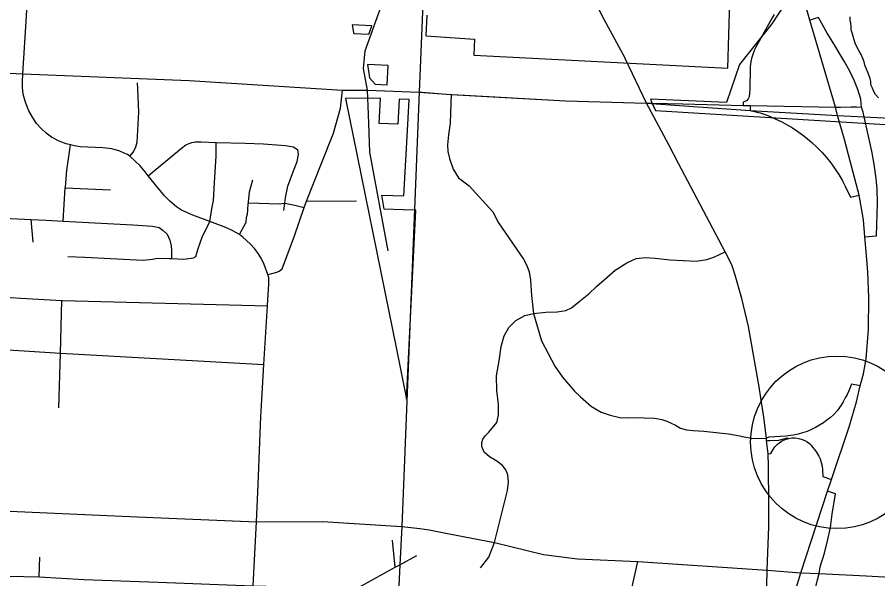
# Model space of a CAD drawing. Extents: x 1729596 to 1934326, y 644115 to 911751.
# Drawn here: x 1812555 to 1820031, y 747751 to 752632 of the extents above; entities that cross this region are included whole.
import ezdxf

# ---------------------------------------------------------------- set-up
doc = ezdxf.new("R2010")
doc.units = 0
for name, color, linetype in [('Default', 7, 'Continuous'), ('GM_X_City_Street', 7, 'Continuous'), ('GM_X_Corporation', 7, 'Continuous'), ('GM_X_County_Road', 7, 'Continuous'), ('GM_X_Interchange_Ramps', 7, 'Continuous'), ('GM_X_State_Route', 7, 'Continuous'), ('GM_X_Township', 7, 'Continuous'), ('GM_X_Township_Road', 7, 'Continuous')]:
    doc.layers.add(name, color=color, linetype=linetype)

msp = doc.modelspace()

# ---------------------------------------------------------------- linework, layer by layer
at = {"layer": 'Default'}
msp.add_circle((1819676.1, 748937.2), 750, dxfattribs=at)
at = {"layer": 'GM_X_City_Street'}
for points in [[(1812604.8, 752140.5), (1812631.8, 752594), (1812639.6, 752692.1), (1812655.2, 752971.6), (1812669.1, 753172.1), (1812694.3, 753605.3), (1812709, 753804.9), (1812722.1, 753999.3), (1812726.4, 754053.2), (1812734.2, 754205.9), (1812760.3, 754552.3), (1812803.7, 754727.7), (1812850.5, 754890), (1812888.7, 755031.5), (1812921.7, 755159.9), (1812926.9, 755244.1), (1812933, 755345.7), (1812940.8, 755638.3), (1812963.4, 756391.7)], [(1815596.4, 751998.1), (1815563.8, 752186.2), (1815576.8, 752339.3), (1815723.5, 752743.2), (1815856.2, 753072.5), (1815929.7, 753258.7)], [(1803053.9, 752624), (1804112.3, 752566.3), (1804780.6, 752533.2), (1807576.8, 752391), (1808753, 752320.9), (1809952.6, 752281.9), (1810863.5, 752190.1), (1811121.1, 752214.5), (1811184.5, 752212.6), (1812604.8, 752140.5), (1814047.5, 752080.9), (1815379.2, 751999.2)], [(1818022.5, 751886.2), (1817840.1, 752266.6)], [(1814731.8, 750396.2), (1814699.2, 750483.5), (1814674, 750537.3), (1814641.9, 750587.6), (1814616.7, 750621.5), (1814581.1, 750660.6), (1814515.2, 750721.3), (1814486.5, 750743), (1814429.2, 750776), (1814366.7, 750804.7), (1814227.9, 750857.6), (1814079.4, 750910.6), (1813982.2, 750954), (1813938.8, 750982.6), (1813881.5, 751032.1), (1813835.5, 751079), (1813693.1, 751253.5), (1813667.1, 751287.3), (1813622, 751339.4), (1813533.4, 751425.3), (1813512.6, 751437.5), (1813484.8, 751451.4), (1813447.5, 751467), (1813377.1, 751487.8), (1813299.9, 751495.6), (1813102.9, 751506.9), (1813051.2, 751514.3), (1813018.7, 751521.7), (1812981.3, 751532.9), (1812918, 751554.7), (1812853.7, 751588.5), (1812806, 751624.1), (1812762.6, 751664.9), (1812722.7, 751709.2), (1812687.1, 751763.9), (1812654.9, 751819.4), (1812629.8, 751886.3), (1812609.8, 751953.1), (1812602.9, 751990.4), (1812599.4, 752026.9), (1812601.1, 752070.3), (1812604.8, 752140.5)], [(1813533.4, 751425.3), (1813564.6, 751462.6), (1813585.2, 751506.8), (1813596.8, 751546.9), (1813611.5, 751807.3), (1813602.6, 752009.7), (1813599.8, 752061.2)], [(1814728.2, 750130.3), (1814740.2, 750312.1), (1814739.5, 750368.1), (1814731.8, 750396.2), (1814766.1, 750404.5), (1814809.5, 750415.8), (1814831.1, 750423.6), (1814855.5, 750445.3), (1814964.8, 750731.7), (1815046.2, 750978.8), (1815068.1, 751033.8), (1815196.4, 751355.4), (1815303.2, 751624), (1815363.6, 751842.4), (1815379.2, 751999.2)], [(1815379.2, 751999.2), (1815596.4, 751998.1)], [(1815596.4, 751998.1), (1816045.3, 751981.4), (1816071.3, 751979.6)], [(1816071.3, 751979.6), (1816281.9, 751964.4)], [(1816281.9, 751964.4), (1816323.6, 751961.5), (1816334.6, 751960.8)], [(1816323.6, 751961.5), (1816318.1, 751801.9), (1816316.7, 751711.4), (1816300.6, 751610), (1816293.8, 751522.2), (1816296.5, 751464.1), (1816310, 751404.7), (1816341.1, 751310.1), (1816388.4, 751235.8), (1816481.5, 751165.5), (1816687.6, 750940.8), (1816736.8, 750843.9), (1816954.3, 750529.5), (1816983.2, 750473.8), (1817001.1, 750418.1), (1817014.4, 750346.8), (1817023.3, 750213.1), (1817038.9, 750057.1), (1817110.2, 749818.7), (1817226, 749600.4), (1817292.8, 749502.3), (1817395.5, 749380.6), (1817448.7, 749333), (1817543.6, 749249.3), (1817626.9, 749199.3), (1817704.8, 749172.4), (1817800.6, 749150.3), (1817868.1, 749152.5), (1818002.3, 749150.5), (1818089.7, 749146.4), (1818154.8, 749136.3), (1818199.5, 749120), (1818272.7, 749085.4), (1818317.4, 749059), (1818368.2, 749044.8), (1818427.2, 749040.7), (1818518.7, 749034.6), (1818651.3, 749020.5), (1818734.2, 749011.4), (1818831.7, 748992.3), (1818851.8, 748988.7)], [(1816334.6, 751960.8), (1816650.9, 751942.9)], [(1816650.9, 751942.9), (1817317.8, 751905), (1818022.5, 751886.2)], [(1818299.3, 751361.7), (1818214.2, 751522.8), (1818022.5, 751886.2)], [(1818022.5, 751886.2), (1818074.9, 751884.9)], [(1812955.3, 750859.7), (1812972.7, 751149.3), (1812972.9, 751153.2), (1812985.7, 751303.3), (1812994.8, 751361.2), (1813018.7, 751521.7)], [(1813693.1, 751253.5), (1813779.9, 751325.5), (1813982.2, 751493), (1814019.5, 751521.7), (1814047.3, 751533.8), (1814071.6, 751542.5), (1814102, 751547.7), (1814151.5, 751547.7), (1814281.8, 751543.2), (1814534.3, 751538.8), (1814695.2, 751532), (1814885.1, 751516.4), (1814955.8, 751504.7), (1814992.8, 751478.5)], [(1814105.1, 750551.2), (1814126.1, 750621.2), (1814162.3, 750719.4), (1814227.9, 750857.6), (1814246.2, 750967.4), (1814259.1, 751039.7), (1814268.2, 751192.2), (1814281.8, 751427), (1814281.8, 751543.2)], [(1814871.9, 750952.4), (1814880, 751014.5), (1814886.3, 751062.1), (1814906.9, 751164.4), (1814945.8, 751274.8), (1814985.6, 751378.9), (1814998.3, 751438.7), (1814992.8, 751478.5)], [(1818770.5, 750452.6), (1818761.5, 750478.5), (1818705, 750593.3), (1818299.3, 751361.7)], [(1814563.2, 751024), (1814571.6, 751115.6), (1814601.4, 751217.7)], [(1812972.7, 751149.3), (1813366.3, 751132)], [(1815068.1, 751033.8), (1815500.9, 751036.8)], [(1814486.5, 750743), (1814544.7, 750849.8), (1814547.1, 750889.9), (1814556.1, 750918.9), (1814558.4, 750955.1), (1814562.2, 751013.6), (1814562.6, 751018.5), (1814563.2, 751024)], [(1814562.6, 751018.5), (1814830.9, 751008.7), (1814880, 751014.5), (1814965.7, 750998.8), (1815046.2, 750978.8)], [(1811665.2, 750924.4), (1812677.2, 750874), (1812807.6, 750867.5), (1812955.3, 750859.7), (1813560.5, 750827.7), (1813730.2, 750814.6), (1813788, 750803.5), (1813821.5, 750778.8), (1813858.9, 750746.1), (1813881.9, 750693.6), (1813893, 750645.3), (1813896.2, 750605.1), (1813894.7, 750534.4)], [(1812692.3, 750676.4), (1812677.2, 750874)], [(1816701.3, 748065.8), (1816814.1, 748519.5), (1816821.9, 748591.5), (1816818.1, 748653.9), (1816800.5, 748696.7), (1816771.3, 748735.6), (1816722.7, 748774.6), (1816656.5, 748809.6), (1816611.7, 748852.5), (1816592.2, 748901.2), (1816592.2, 748936.2), (1816600, 748965.4), (1816621.4, 748992.7), (1816652.6, 749025.8), (1816722.6, 749110.2), (1816736, 749177), (1816736, 749266.2), (1816722.6, 749386.5), (1816718.2, 749515.7), (1816740.5, 749644.9), (1816758.3, 749769.7), (1816785, 749863.3), (1816825.1, 749934.6), (1816887.5, 749997), (1816963.2, 750039.3), (1817038.9, 750057.1), (1817148, 750068.3), (1817246, 750072.7), (1817319.5, 750081.6), (1817370.8, 750106.1), (1817433.1, 750157.4), (1817520, 750226.5), (1817586.8, 750291.1), (1817678.1, 750369.1), (1817749.4, 750433.7), (1817849.6, 750498.3), (1817932, 750533.9), (1818012.5, 750542.3), (1818098.1, 750538.7), (1818225.7, 750524.1), (1818451.7, 750513.1), (1818544.6, 750525.9), (1818606.6, 750547.7), (1818705, 750593.3)], [(1812995.7, 750553.4), (1813141.5, 750546.7), (1813646.7, 750519.5), (1813702.8, 750526.5), (1813730.9, 750527.9), (1813759, 750535.4), (1813777, 750537.1), (1813874.9, 750535.3), (1813894.7, 750534.4), (1814002.7, 750529), (1814087, 750541.5), (1814105.1, 750551.2)], [(1809833.1, 750432.4), (1809845.3, 750432.8), (1810039.8, 750424.2), (1810625.8, 750362.3), (1810695.6, 750359.1), (1811155, 750334.8), (1811215.2, 750330.4), (1811728.3, 750292.4), (1812099.9, 750268.1), (1812213.7, 750258), (1812307.6, 750237.9), (1812409.5, 750207.8), (1812497.4, 750195.7), (1812587.2, 750189.6), (1812942.9, 750169.7), (1812948.8, 750169.4), (1814727.8, 750124.8)], [(1819003.7, 749401.2), (1818906.8, 749943.7), (1818849, 750186.9), (1818792.5, 750389.2), (1818770.5, 750452.6)], [(1812916.1, 749237.7), (1812929.7, 749710.6), (1812942.9, 750169.7)], [(1814670.9, 749161.7), (1814672.8, 749208.5), (1814697.1, 749613.1), (1814727.8, 750124.8), (1814728.2, 750130.3)], [(1812140.8, 749763.2), (1812433.3, 749744.9), (1812929.7, 749710.6), (1814697.1, 749613.1)], [(1819071.1, 747825.4), (1819084.9, 748205.8), (1819082.9, 748403.8), (1819081.3, 748728.9), (1819077.7, 748838.3), (1819064.9, 748952.2), (1819063.1, 748974.1), (1819041.6, 749156.9), (1819004, 749399.3), (1819003.7, 749401.2)], [(1814647.3, 748569.2), (1814670.9, 749161.7)], [(1818851.8, 748988.7), (1818933.7, 748974.1), (1818992.9, 748970.4), (1819063.1, 748974.1)], [(1809791.2, 748612.6), (1809792.5, 748611.9), (1809959, 748555.1), (1810088.3, 748514), (1810174, 748488.6), (1810292.6, 748461.5), (1810425.7, 748439.7), (1810655.6, 748414.7), (1811108.9, 748390.6), (1812358.6, 748343.5), (1813597.5, 748288.7), (1814634.4, 748246), (1815205.8, 748249.1), (1815895.5, 748206), (1816051.3, 748186.7)], [(1814602.6, 747665.2), (1814603.7, 747690.1), (1814634.4, 748246), (1814647.3, 748569.2)], [(1810225, 748379.3), (1810736.7, 748112.4), (1811054, 747947.8), (1811230.8, 747796.2), (1811269.9, 747786.4), (1811342.7, 747776.1), (1811738.1, 747756.8), (1812015.9, 747743.4), (1812339.1, 747775.5), (1812745, 747768.6), (1813133.8, 747744.7), (1813778.4, 747720.8), (1814603.7, 747690.1), (1815057.3, 747676.5), (1815234.6, 747659.4), (1815353.9, 747649.2), (1815466.5, 747645.8), (1815545, 747690.1), (1815839, 747851), (1815879.3, 747871.6), (1816026.2, 747951.7)], [(1816051.3, 748186.7), (1816132.3, 748176.7), (1816293.2, 748144.5), (1816701.3, 748065.8), (1817126.5, 747961), (1817420.9, 747923.7), (1817947, 747902.2), (1819071.1, 747825.4)], [(1815839, 747851), (1815816.2, 748087.2)], [(1816579.9, 747846.3), (1816652.2, 747938.3), (1816701.3, 748065.8)], [(1812745, 747768.6), (1812750.5, 747938.9)], [(1817873, 747198.6), (1817830.6, 747240.1), (1817808.3, 747271.9), (1817759.6, 747345.5), (1817793.2, 747373.9), (1817822.8, 747400.3), (1817850.3, 747440.7), (1817865.7, 747497), (1817879.1, 747549.2), (1817879.7, 747556.1), (1817884.4, 747609.4), (1817891.9, 747653.5), (1817947, 747902.2)], [(1819036.3, 747085), (1819046.4, 747193.8), (1819064.6, 747550.7), (1819071.1, 747825.4)], [(1819071.1, 747825.4), (1819362.1, 747802.6), (1819520, 747796.9)], [(1819520, 747796.9), (1819930.7, 747775.6)], [(1819930.7, 747775.6), (1820033.7, 747770.3), (1820695.6, 747732.8), (1820733, 747730), (1821224.3, 747650.5), (1821240, 747649.4), (1821597.4, 747625.4), (1821847, 747608.6), (1822206.2, 747584.1), (1822519.8, 747562.7), (1822688, 747549.9), (1822788.3, 747542.2), (1822797.9, 747541.5)]]:
    msp.add_lwpolyline(points, dxfattribs=at)
at = {"layer": 'GM_X_Corporation'}
for points in [[(1816112.7, 752649.4), (1816105.4, 752470.7), (1816527.5, 752440.7), (1816521.8, 752301.7), (1818728.9, 752189), (1818745.9, 752769.4)], [(1819219.6, 752741.6), (1819109.1, 752574.8), (1818828.8, 752222.6), (1818717.6, 751890.6), (1818056.5, 751919.7), (1818066.1, 751897.6), (1818099.1, 751821.6), (1820190.3, 751695.3)], [(1820038.2, 751931.1), (1820010, 751959.3), (1819995.9, 751987.5), (1819985.3, 752015.7), (1819971.3, 752043.9), (1819971.3, 752072.1), (1819964.2, 752100.3), (1819946.6, 752146.1), (1819918.4, 752216.6), (1819911.4, 752244.8), (1819900.8, 752273), (1819886.7, 752308.3), (1819865.6, 752343.5), (1819848, 752375.2), (1819833.9, 752407), (1819826.8, 752435.2), (1819816.3, 752463.4), (1819809.2, 752495.1), (1819798.7, 752523.3), (1819798.7, 752551.5), (1819795.2, 752579.7), (1819791.6, 752607.9), (1819791.6, 752636.1)]]:
    msp.add_lwpolyline(points, dxfattribs=at)
for points in [[(1815465.5, 752565.7), (1815476.7, 752498.5), (1815478.1, 752490.4), (1815608.7, 752484.5), (1815614.2, 752498.5), (1815636.1, 752558.6)], [(1815597.4, 752221.4), (1815616.1, 752104.7), (1815664.4, 752050.7), (1815767.9, 752045.8), (1815776.3, 752212.8)], [(1815937.5, 749312.8), (1816016.4, 750954.6), (1815906.2, 750958.5), (1815741.8, 750964.3), (1815723.3, 751085), (1815913.4, 751080.7), (1815947.2, 751699.6), (1815959.1, 751916.8), (1815873.8, 751920.9), (1815861.1, 751702.8), (1815700.1, 751708.7), (1815709.6, 751928.7), (1815407.2, 751925.6), (1815849.3, 749747.6)]]:
    msp.add_lwpolyline(points, close=True, dxfattribs=at)
at = {"layer": 'GM_X_County_Road'}
for points in [[(1817840.1, 752266.6), (1817835.3, 752276.7), (1817653.1, 752613.3), (1817507.7, 752901.5), (1817471.2, 752977.1), (1817440.1, 753077.2), (1817392.4, 753291.4), (1817386.6, 753376.9), (1817389.3, 753473.4), (1817395.5, 753561.2), (1817412.9, 753756.2), (1817443.4, 754555.4), (1817460.2, 754836.9), (1817480.8, 755161.1), (1817506.6, 755402.1), (1817553.2, 755758.2), (1817559.5, 755797.1)], [(1818074.9, 751884.9), (1818336.5, 751878.2)], [(1818336.5, 751878.2), (1818859.8, 751864.8), (1818921.2, 751863.5), (1819662.5, 751849), (1819708, 751850)], [(1819708, 751850), (1819799, 751852)], [(1819799, 751852), (1819847, 751853.1), (1819889.8, 751849.4)]]:
    msp.add_lwpolyline(points, dxfattribs=at)
at = {"layer": 'GM_X_Interchange_Ramps'}
for points in [[(1819129.3, 752655.8), (1819114.3, 752627.8), (1818986.3, 752397.2), (1818972.3, 752373.2), (1818960, 752348.3), (1818950, 752324.7), (1818941.5, 752300.5), (1818933.5, 752272.1), (1818927.6, 752243.9), (1818924.2, 752221), (1818922.4, 752203.4), (1818921.5, 752186.7), (1818917.8, 752010.9), (1818916.8, 751971.8), (1818912.6, 751940.1), (1818905.2, 751923.3), (1818890.5, 751906.4), (1818859.9, 751893.7), (1818859.8, 751864.8)], [(1819889.8, 751849.4), (1819884.2, 751919.9), (1819857.5, 752004.8), (1819827.4, 752077.5), (1819787.8, 752162.2), (1819739.5, 752249.6), (1819638.8, 752415.1), (1819589.8, 752492.6), (1819515.5, 752629.3), (1819441, 752607.8)], [(1818921.2, 751863.5), (1818921, 751820.9), (1819007.7, 751799.9), (1819043.7, 751788.2), (1819089.1, 751771.1), (1819140.6, 751749.3), (1819196.9, 751722.3), (1819242.5, 751697.7), (1819289.3, 751669.9), (1819336.6, 751638.9), (1819377.6, 751609.4), (1819416, 751579.4), (1819458, 751543.7), (1819502.4, 751502.2), (1819544.7, 751458.7), (1819586.3, 751411.5), (1819622.3, 751366.3), (1819660.9, 751312.6), (1819690.9, 751266.4), (1819724.5, 751208.6), (1819747.9, 751163.5), (1819792.2, 751068.1), (1819869.8, 751085.3)], [(1819919.4, 750723.7), (1820019.9, 750731.5), (1820027.7, 751015.3), (1820025.3, 751137), (1820017, 751231.5), (1819997.8, 751355.3), (1819980, 751468.2), (1819913.5, 751766.3), (1819903.5, 751808), (1819889.8, 751849.4)], [(1819878.9, 749426.7), (1819802.2, 749442.8), (1819778.3, 749385.3), (1819763.5, 749353.1), (1819748.5, 749323.2), (1819730.2, 749289.6), (1819712, 749259), (1819677, 749209.4), (1819645.1, 749177), (1819619.3, 749153.8), (1819588.8, 749129.1), (1819558.3, 749107), (1819524.3, 749085.2), (1819489.2, 749065.4), (1819454.2, 749048.3), (1819416, 749032.1), (1819376.2, 749018.1), (1819338, 749007.1), (1819297.5, 748997.9), (1819273.2, 748995.3), (1819233.5, 748989.7), (1819186.1, 748986.5), (1819136.5, 748983.3), (1819084.6, 748982.1), (1819063.1, 748974.1)], [(1819064.9, 748952.2), (1819095, 748952.2), (1819170.6, 748955.8), (1819245.7, 748975.3), (1819247.7, 748968.5)], [(1819077.7, 748838.3), (1819102.4, 748839.5), (1819120.6, 748875.4), (1819137.1, 748898.6), (1819156.7, 748919.3), (1819177.8, 748936.6), (1819198.6, 748949.6), (1819227, 748962.6), (1819247.7, 748968.5), (1819257.1, 748971.2), (1819285, 748975.1), (1819312, 748975.3), (1819344.2, 748970.9), (1819372.8, 748962.6), (1819396.1, 748952.4), (1819416.5, 748940.5), (1819436.6, 748925.4), (1819451.3, 748911.5), (1819464.7, 748896.2), (1819483.4, 748873.1), (1819501.7, 748846.9), (1819518.1, 748817.7), (1819529.4, 748792.5), (1819540.1, 748760.9), (1819547.1, 748731.1), (1819551.7, 748696.6), (1819553.4, 748639), (1819629.1, 748613)], [(1819520, 747796.9), (1819528.8, 747855.9), (1819566.7, 747972.4), (1819595.1, 748081.4), (1819619.4, 748197.3), (1819635.5, 748311.3), (1819663.7, 748489.7), (1819594.8, 748513.3)], [(1819160.5, 746959.8), (1819253.7, 746944.6), (1819329.8, 747153.9), (1819400.2, 747353.6), (1819444, 747477.3), (1819459.2, 747547.7), (1819506.7, 747741.7), (1819520, 747796.9)]]:
    msp.add_lwpolyline(points, dxfattribs=at)
at = {"layer": 'GM_X_State_Route'}
for points in [[(1819662.5, 751849), (1819441, 752607.8), (1819291.6, 753129.2), (1819071.2, 753894.1), (1818836.8, 754697), (1818726.1, 755119.7), (1818691.7, 755257.2), (1818645.9, 755474.9), (1818632.4, 755569.4)], [(1819740.5, 751568), (1819681.9, 751779), (1819662.5, 751849)], [(1819312.7, 747640.9), (1819362.1, 747802.6), (1819594.8, 748513.3), (1819629.1, 748613), (1819785.8, 749079.5), (1819844.5, 749290.3), (1819878.9, 749426.7), (1819905.8, 749533.1), (1819929.8, 749661.9), (1819950, 749918.1), (1819952.6, 750197.1), (1819945, 750415.2), (1819932.3, 750559.8), (1819919.4, 750723.7), (1819906.9, 750871.8), (1819869.8, 751085.3), (1819776.8, 751437.1), (1819740.5, 751568)]]:
    msp.add_lwpolyline(points, dxfattribs=at)
at = {"layer": 'GM_X_Township'}
for points in [[(1816579.8, 764185.6), (1816511.6, 762593.6), (1816503.9, 762413.3), (1816467, 761552), (1816351.5, 758855.3), (1816320.6, 758132.9), (1816304.2, 757749), (1816287.8, 757367.3), (1816247, 756413.3), (1816228.6, 755985), (1816226.5, 755936.1), (1816215.7, 755699.8), (1816132.7, 753880.3), (1816126.1, 753823), (1816118, 753735.6), (1816045.3, 751981.4), (1815895.5, 748206), (1815879.3, 747871.6), (1815796.2, 746156.8)], [(1816045.3, 751981.4), (1816323.6, 751961.5), (1817317.8, 751905), (1818022.5, 751886.2), (1818921, 751820.9), (1819681.9, 751779), (1819913.5, 751766.3), (1820302.9, 751744.8), (1821709.5, 751671.4), (1823087.4, 751629.8), (1823596.5, 751597), (1823886.7, 751578.3), (1824375.7, 751546.8), (1824647.7, 751529.3), (1825038.6, 751504.1), (1825396, 751481.1), (1826159.6, 751431.9), (1826920.5, 751391.6), (1827686.9, 751341.7), (1828245.2, 751332.1), (1828868.4, 751288.4)]]:
    msp.add_lwpolyline(points, dxfattribs=at)
at = {"layer": 'GM_X_Township_Road'}
for points in [[(1815605.1, 751789.3), (1815596.4, 751998.1)], [(1815778, 750602.7), (1815619, 751459.3), (1815605.1, 751789.3)]]:
    msp.add_lwpolyline(points, dxfattribs=at)

doc.saveas('drawing.dxf')
